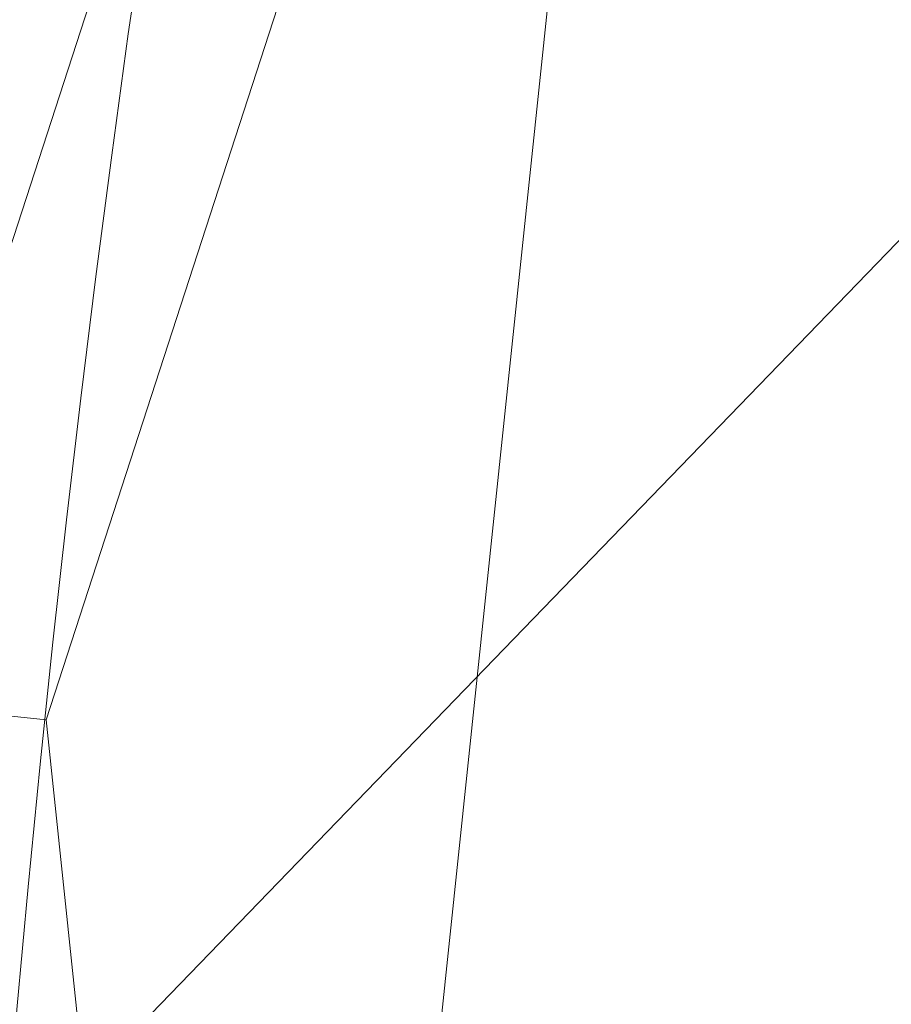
# Model space of a CAD drawing. Header units: millimetres. Extents: x -71 to 71, y -145 to 145.
# Tile 236 of 497: x -60.2 to -57.48, y 5.43 to 8.5. Entities that reach past the tile are written whole.
import ezdxf

# ---------------------------------------------------------------- set-up
doc = ezdxf.new("R2010")
doc.units = ezdxf.units.MM
doc.layers.add('1', color=7, linetype='CONTINUOUS')

msp = doc.modelspace()

# ---------------------------------------------------------------- linework, layer by layer
at = {"layer": '1', "color": 163, "linetype": 'Continuous', "lineweight": 13, "extrusion": (-5.23961e-15, 1.15648e-14, -1)}
msp.add_circle((0, 0, 144.0046), 61.0181, dxfattribs=at)
at = {"layer": '1', "color": 163, "linetype": 'Continuous', "lineweight": 13}
msp.add_circle((0, 0, -145), 60.4434, dxfattribs=at)
for points in [[(24.5845, 55.2178, -145), (-60.1123, -6.3181, -145), (-57.4851, 18.678, -145)], [(24.5845, 55.2178, -145), (-35.5277, -48.8997, -145), (-52.3455, -30.2217, -145), (-60.1123, -6.3181, -145)], [(-60.6838, 6.3781, -144.0046), (-52.8432, 30.509, -144.0046), (-52.3455, 30.2217, -145), (-60.1123, 6.3181, -145)], [(-55.5385, 9.7929, -124.3698), (-62.9979, 11.3444, -124.518), (-62.4157, 2.6859, -124.4759)], [(-55.5385, -9.7929, -124.3698), (-55.5385, 9.7929, -124.3698), (-62.4157, 2.6859, -124.4759)], [(-58.0316, -18.8556, -144.0046), (-60.6838, 6.3781, -144.0046), (-60.1123, 6.3181, -145), (-57.4851, -18.678, -145)]]:
    msp.add_3dface(points, dxfattribs=at)

doc.saveas('drawing.dxf')
